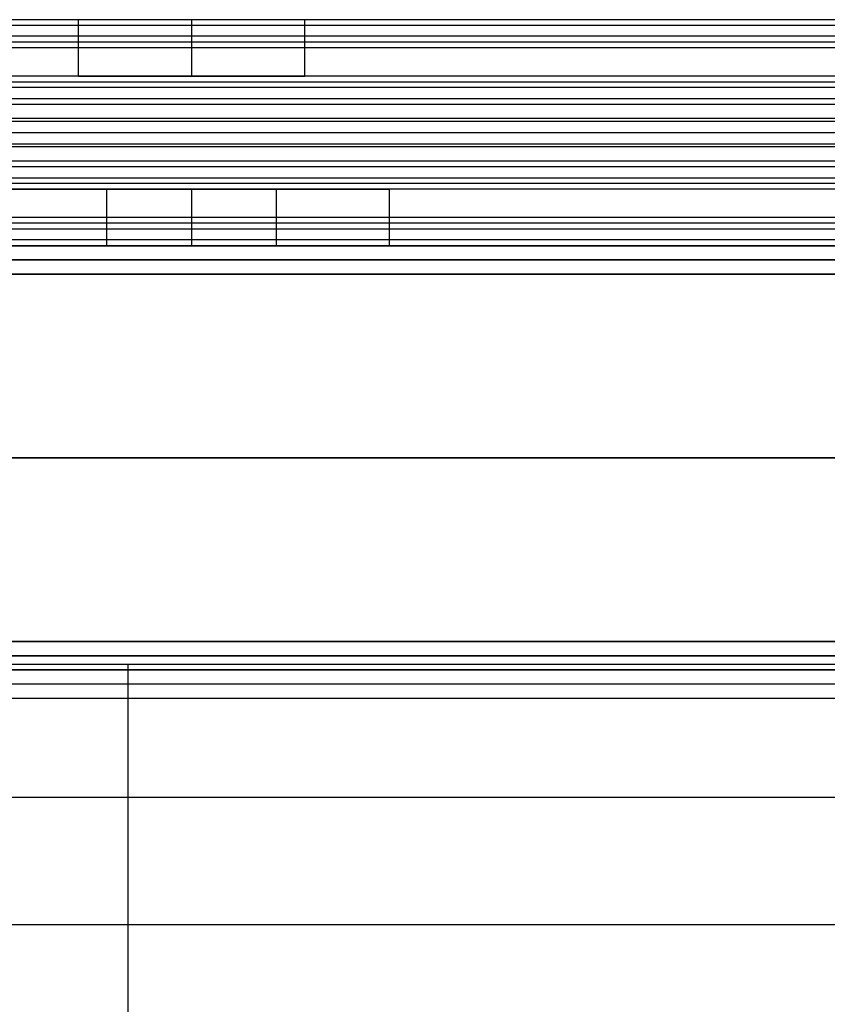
# Model space of a CAD drawing. Header units: millimetres. Extents: x -646 to 654, y -203 to 198.
# Tile 573 of 656: x 323 to 351, y 123 to 157. Entities that reach past the tile are written whole.
import ezdxf

# ---------------------------------------------------------------- set-up
doc = ezdxf.new("R2010")
doc.units = ezdxf.units.MM
doc.layers.add('Default', color=7, linetype='Continuous', true_color=0x000000)

msp = doc.modelspace()

# ---------------------------------------------------------------- linework, layer by layer
at = {"layer": 'Default'}
for p, q in [((-645.384, 149.34, 1170.822), (652.616, 149.34, 1170.822)), ((652.616, 149.34, 772.822), (-645.384, 149.34, 772.822)), ((652.616, 149.34, 971.822), (-645.384, 149.34, 971.822)), ((326.366, 94.531, 771.822), (326.366, 134.531, 771.822)), ((326.366, 94.531, 780.822), (326.366, 134.531, 780.822)), ((652.616, 134.34, 772.822), (-645.384, 134.34, 772.822)), ((-645.384, 134.34, 1170.822), (652.616, 134.34, 1170.822)), ((652.616, 134.34, 971.822), (-645.384, 134.34, 971.822)), ((278.065, 134.34, 880.822), (465.166, 134.34, 880.822)), ((326.366, -188.16, 771.822), (326.366, 134.34, 771.822)), ((326.366, -188.16, 780.822), (326.366, 134.34, 780.822)), ((326.366, 125.34, 780.822), (326.366, 134.34, 780.822)), ((326.366, 125.34, 873.822), (326.366, 134.34, 873.822)), ((652.616, 133.84, 885.322), (-645.384, 133.84, 885.322)), ((9.116, 129.84, 780.822), (643.616, 129.84, 780.822)), ((9.116, 129.84, 873.822), (643.616, 129.84, 873.822))]:
    msp.add_line(p, q, dxfattribs=at)
for points in [[(628.616, 157.34, 1076.214), (3.616, 157.34, 1076.214), (-621.384, 157.34, 1076.214)], [(628.616, 157.34, 1089.822), (3.616, 157.34, 1089.822), (-621.384, 157.34, 1089.822)], [(628.616, 157.129, 1090.717), (3.616, 157.129, 1090.717), (-621.384, 157.129, 1090.717)], [(324.696, 157.34, 1083.018), (305.116, 157.34, 1083.018), (285.535, 157.34, 1083.018)], [(324.616, 155.34, 1082.214), (324.616, 156.34, 1082.214), (324.616, 157.34, 1082.214)], [(328.616, 155.34, 1086.214), (328.616, 156.34, 1086.214), (328.616, 157.34, 1086.214)], [(328.616, 155.34, 1078.214), (328.616, 156.34, 1078.214), (328.616, 157.34, 1078.214)], [(371.696, 157.34, 1083.018), (352.116, 157.34, 1083.018), (332.535, 157.34, 1083.018)], [(332.616, 155.34, 1082.214), (332.616, 156.34, 1082.214), (332.616, 157.34, 1082.214)], [(628.616, 156.755, 1074.8), (3.616, 156.755, 1074.8), (-621.384, 156.755, 1074.8)], [(628.616, 156.54, 1091.422), (3.616, 156.54, 1091.422), (-621.384, 156.54, 1091.422)], [(628.616, 156.34, 1120.822), (3.616, 156.34, 1120.822), (-621.384, 156.34, 1120.822)], [(628.616, 156.34, 1118.822), (3.616, 156.34, 1118.822), (-621.384, 156.34, 1118.822)], [(628.616, 156.34, 1119.822), (3.616, 156.34, 1119.822), (-621.384, 156.34, 1119.822)], [(628.616, 155.34, 1074.214), (3.616, 155.34, 1074.214), (-621.384, 155.34, 1074.214)], [(628.616, 155.34, 1076.214), (3.616, 155.34, 1076.214), (-621.384, 155.34, 1076.214)], [(628.616, 155.34, 1089.714), (3.616, 155.34, 1089.714), (-621.384, 155.34, 1089.714)], [(628.616, 155.34, 1101.322), (3.616, 155.34, 1101.322), (-621.384, 155.34, 1101.322)], [(628.616, 155.34, 1093.822), (3.616, 155.34, 1093.822), (-621.384, 155.34, 1093.822)], [(628.616, 155.34, 1097.572), (3.616, 155.34, 1097.572), (-621.384, 155.34, 1097.572)], [(324.686, 155.34, 1082.964), (305.116, 155.34, 1082.964), (285.546, 155.34, 1082.964)], [(371.686, 155.34, 1082.964), (352.116, 155.34, 1082.964), (332.546, 155.34, 1082.964)], [(628.616, 155.129, 1102.217), (3.616, 155.129, 1102.217), (-621.384, 155.129, 1102.217)], [(628.616, 154.94, 1092.622), (3.616, 154.94, 1092.622), (-621.384, 154.94, 1092.622)], [(628.616, 154.54, 1102.922), (3.616, 154.54, 1102.922), (-621.384, 154.54, 1102.922)], [(628.616, 154.34, 1093.822), (3.616, 154.34, 1093.822), (-621.384, 154.34, 1093.822)], [(628.616, 153.84, 1120.822), (3.616, 153.84, 1120.822), (-621.384, 153.84, 1120.822)], [(628.616, 153.84, 1118.822), (3.616, 153.84, 1118.822), (-621.384, 153.84, 1118.822)], [(628.616, 153.74, 1090.914), (3.616, 153.74, 1090.914), (-621.384, 153.74, 1090.914)], [(628.616, 153.34, 1101.214), (3.616, 153.34, 1101.214), (-621.384, 153.34, 1101.214)], [(628.616, 153.34, 1093.822), (3.616, 153.34, 1093.822), (-621.384, 153.34, 1093.822)], [(628.616, 153.34, 1097.518), (3.616, 153.34, 1097.518), (-621.384, 153.34, 1097.518)], [(628.616, 153.34, 1093.822), (3.616, 153.34, 1093.822), (-621.384, 153.34, 1093.822)], [(628.616, 153.34, 1101.214), (3.616, 153.34, 1101.214), (-621.384, 153.34, 1101.214)], [(628.616, 153.34, 1097.518), (3.616, 153.34, 1097.518), (-621.384, 153.34, 1097.518)], [(628.616, 152.94, 1104.122), (3.616, 152.94, 1104.122), (-621.384, 152.94, 1104.122)], [(628.616, 152.84, 1074.214), (3.616, 152.84, 1074.214), (-621.384, 152.84, 1074.214)], [(628.616, 152.84, 1076.214), (3.616, 152.84, 1076.214), (-621.384, 152.84, 1076.214)], [(628.616, 152.34, 1101.214), (3.616, 152.34, 1101.214), (-621.384, 152.34, 1101.214)], [(628.616, 152.14, 1092.114), (3.616, 152.14, 1092.114), (-621.384, 152.14, 1092.114)], [(628.616, 151.74, 1102.414), (3.616, 151.74, 1102.414), (-621.384, 151.74, 1102.414)], [(628.616, 151.551, 1092.819), (3.616, 151.551, 1092.819), (-621.384, 151.551, 1092.819)], [(628.616, 151.34, 1093.714), (3.616, 151.34, 1093.714), (-621.384, 151.34, 1093.714)], [(628.616, 151.34, 1101.214), (3.616, 151.34, 1101.214), (-621.384, 151.34, 1101.214)], [(628.616, 151.34, 1097.464), (3.616, 151.34, 1097.464), (-621.384, 151.34, 1097.464)], [(628.616, 151.34, 1120.822), (3.616, 151.34, 1120.822), (-621.384, 151.34, 1120.822)], [(628.616, 151.34, 1118.822), (3.616, 151.34, 1118.822), (-621.384, 151.34, 1118.822)], [(628.616, 151.34, 1105.322), (3.616, 151.34, 1105.322), (-621.384, 151.34, 1105.322)], [(325.616, 151.34, 1108.822), (328.616, 151.34, 1108.822), (331.616, 151.34, 1108.822)], [(331.616, 151.34, 1116.822), (328.616, 151.34, 1116.822), (325.616, 151.34, 1116.822)], [(325.616, 149.34, 1108.822), (325.616, 150.34, 1108.822), (325.616, 151.34, 1108.822)], [(325.616, 149.34, 1116.822), (325.616, 150.34, 1116.822), (325.616, 151.34, 1116.822)], [(328.616, 149.34, 1108.822), (328.616, 150.34, 1108.822), (328.616, 151.34, 1108.822)], [(328.616, 149.34, 1116.822), (328.616, 150.34, 1116.822), (328.616, 151.34, 1116.822)], [(331.616, 149.34, 1108.822), (331.616, 150.34, 1108.822), (331.616, 151.34, 1108.822)], [(331.616, 149.34, 1116.822), (331.616, 150.34, 1116.822), (331.616, 151.34, 1116.822)], [(374.686, 151.34, 1112.072), (355.116, 151.34, 1112.072), (335.546, 151.34, 1112.072)], [(335.616, 149.34, 1112.822), (335.616, 150.34, 1112.822), (335.616, 151.34, 1112.822)], [(628.616, 150.34, 1074.214), (3.616, 150.34, 1074.214), (-621.384, 150.34, 1074.214)], [(628.616, 150.34, 1076.214), (3.616, 150.34, 1076.214), (-621.384, 150.34, 1076.214)], [(628.616, 150.34, 1075.214), (3.616, 150.34, 1075.214), (-621.384, 150.34, 1075.214)], [(628.616, 150.14, 1103.614), (3.616, 150.14, 1103.614), (-621.384, 150.14, 1103.614)], [(628.616, 149.926, 1120.236), (3.616, 149.926, 1120.236), (-621.384, 149.926, 1120.236)], [(628.616, 149.551, 1104.319), (3.616, 149.551, 1104.319), (-621.384, 149.551, 1104.319)], [(628.616, 149.34, 1118.822), (3.616, 149.34, 1118.822), (-621.384, 149.34, 1118.822)], [(628.616, 149.34, 1105.214), (3.616, 149.34, 1105.214), (-621.384, 149.34, 1105.214)], [(331.616, 149.34, 1108.822), (328.616, 149.34, 1108.822), (325.616, 149.34, 1108.822)], [(325.616, 149.34, 1116.822), (328.616, 149.34, 1116.822), (331.616, 149.34, 1116.822)], [(374.696, 149.34, 1112.018), (355.116, 149.34, 1112.018), (335.535, 149.34, 1112.018)], [(-645.384, 148.84, 1171.322), (3.616, 148.84, 1171.322), (652.616, 148.84, 1171.322)], [(652.616, 148.84, 772.322), (3.616, 148.84, 772.322), (-645.384, 148.84, 772.322)], [(-645.384, 148.34, 1171.822), (3.616, 148.34, 1171.822), (652.616, 148.34, 1171.822)], [(652.616, 148.34, 771.822), (3.616, 148.34, 771.822), (-645.384, 148.34, 771.822)], [(-645.384, 141.84, 1171.822), (3.616, 141.84, 1171.822), (652.616, 141.84, 1171.822)], [(652.616, 141.84, 771.822), (3.616, 141.84, 771.822), (-645.384, 141.84, 771.822)], [(-645.384, 135.34, 1171.822), (3.616, 135.34, 1171.822), (652.616, 135.34, 1171.822)], [(652.616, 135.34, 771.822), (3.616, 135.34, 771.822), (-645.384, 135.34, 771.822)], [(-645.384, 134.84, 1171.322), (3.616, 134.84, 1171.322), (652.616, 134.84, 1171.322)], [(652.616, 134.84, 772.322), (3.616, 134.84, 772.322), (-645.384, 134.84, 772.322)], [(643.616, 134.531, 771.822), (326.366, 134.531, 771.822), (9.116, 134.531, 771.822)], [(643.616, 134.531, 780.822), (326.366, 134.531, 780.822), (9.116, 134.531, 780.822)], [(652.616, 134.34, 884.822), (3.616, 134.34, 884.822), (-645.384, 134.34, 884.822)], [(-645.384, 134.34, 876.822), (3.616, 134.34, 876.822), (652.616, 134.34, 876.822)], [(643.616, 134.34, 771.822), (326.366, 134.34, 771.822), (9.116, 134.34, 771.822)], [(643.616, 134.34, 780.822), (326.366, 134.34, 780.822), (9.116, 134.34, 780.822)], [(643.616, 134.34, 780.822), (326.366, 134.34, 780.822), (9.116, 134.34, 780.822)], [(643.616, 134.34, 873.822), (326.366, 134.34, 873.822), (9.116, 134.34, 873.822)], [(643.616, 134.34, 827.322), (326.366, 134.34, 827.322), (9.116, 134.34, 827.322)], [(353.116, 134.34, 776.322), (243.616, 134.34, 776.322), (134.116, 134.34, 776.322)], [(326.366, 134.34, 771.822), (326.366, 134.34, 776.322), (326.366, 134.34, 780.822)], [(326.366, 134.34, 780.822), (326.366, 134.34, 827.322), (326.366, 134.34, 873.822)], [(-645.384, 133.34, 885.822), (3.616, 133.34, 885.822), (652.616, 133.34, 885.822)], [(9.116, 125.34, 780.822), (326.366, 125.34, 780.822), (643.616, 125.34, 780.822)], [(9.116, 125.34, 873.822), (326.366, 125.34, 873.822), (643.616, 125.34, 873.822)], [(9.116, 125.34, 827.322), (326.366, 125.34, 827.322), (643.616, 125.34, 827.322)], [(326.366, 125.34, 780.822), (326.366, 125.34, 827.322), (326.366, 125.34, 873.822)]]:
    msp.add_open_spline(points, degree=2, dxfattribs=at)
for points, weights, knots in [([(324.616, 155.34, 1082.214), (324.616, 155.34, 1086.214), (328.616, 155.34, 1086.214), (332.616, 155.34, 1086.214), (332.616, 155.34, 1082.214), (332.616, 155.34, 1078.214), (328.616, 155.34, 1078.214), (324.616, 155.34, 1078.214), (324.616, 155.34, 1082.214)], [1, 0.707106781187, 1, 0.707106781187, 1, 0.707106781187, 1, 0.707106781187, 1], [-25.132741, -25.132741, -25.132741, -18.849556, -18.849556, -12.566371, -12.566371, -6.283185, -6.283185, 0, 0, 0]), ([(325.616, 151.34, 1116.822), (321.616, 151.34, 1116.822), (321.616, 151.34, 1112.822), (321.616, 151.34, 1108.822), (325.616, 151.34, 1108.822)], [1, 0.707106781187, 1, 0.707106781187, 1], [-37.132741, -37.132741, -37.132741, -30.849556, -30.849556, -24.566371, -24.566371, -24.566371]), ([(331.616, 151.34, 1108.822), (335.616, 151.34, 1108.822), (335.616, 151.34, 1112.822), (335.616, 151.34, 1116.822), (331.616, 151.34, 1116.822)], [1, 0.707106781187, 1, 0.707106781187, 1], [-55.699112, -55.699112, -55.699112, -49.415927, -49.415927, -43.132741, -43.132741, -43.132741]), ([(325.616, 149.34, 1108.822), (321.616, 149.34, 1108.822), (321.616, 149.34, 1112.822), (321.616, 149.34, 1116.822), (325.616, 149.34, 1116.822)], [1, 0.707106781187, 1, 0.707106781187, 1], [24.566371, 24.566371, 24.566371, 30.849556, 30.849556, 37.132741, 37.132741, 37.132741]), ([(331.616, 149.34, 1116.822), (335.616, 149.34, 1116.822), (335.616, 149.34, 1112.822), (335.616, 149.34, 1108.822), (331.616, 149.34, 1108.822)], [1, 0.707106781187, 1, 0.707106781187, 1], [43.132741, 43.132741, 43.132741, 49.415927, 49.415927, 55.699112, 55.699112, 55.699112])]:
    msp.add_rational_spline(points, weights, degree=2, knots=knots, dxfattribs=at)

doc.saveas('drawing.dxf')
